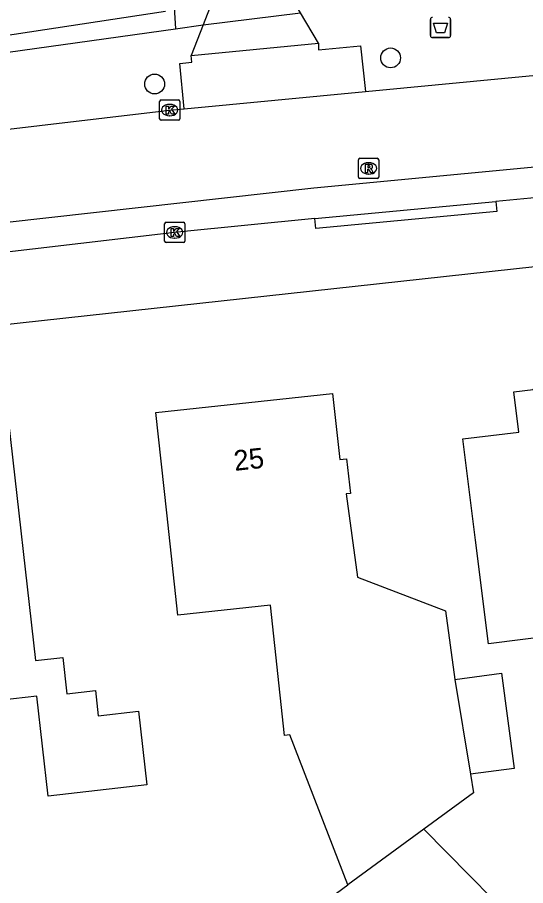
# Model space of a CAD drawing. Extents: x 161772 to 163123, y 383092 to 383917.
# Drawn here: x 162048.54 to 162073.6, y 383440.9 to 383483.68 of the extents above; entities that cross this region are included whole.
import ezdxf

# ---------------------------------------------------------------- set-up
doc = ezdxf.new("R2010")
doc.units = 0
for name, color, linetype in [('IMGEO_Afvalbak', 7, 'Continuous'), ('IMGEO_Boom', 7, 'Continuous'), ('IMGEO_Dek', 7, 'Continuous'), ('IMGEO_Groenvoorziening', 7, 'Continuous'), ('IMGEO_Kolk', 7, 'Continuous'), ('IMGEO_Oever', 7, 'Continuous'), ('IMGEO_Pand', 7, 'Continuous'), ('IMGEO_Pand_nummerreeks', 7, 'Continuous'), ('IMGEO_Rijbaan_lokaal_gesloten', 7, 'Continuous'), ('IMGEO_Rioolput', 7, 'Continuous'), ('IMGEO_Stuw', 7, 'Continuous'), ('IMGEO_Voetpad_gesloten', 7, 'Continuous'), ('IMGEO_Voetpad_open', 7, 'Continuous'), ('IMGEO_Waterloop', 7, 'Continuous')]:
    doc.layers.add(name, color=color, linetype=linetype)

msp = doc.modelspace()

# ---------------------------------------------------------------- linework, layer by layer
at = {"layer": 'IMGEO_Afvalbak'}
for p, q in [((162068.905, 383482.78), (162068.905, 383483.58)), ((162068.905, 383483.58), (162068.905, 383482.78)), ((162069.895, 383483.58), (162069.895, 383482.78)), ((162069.895, 383482.78), (162069.895, 383483.58)), ((162069.795, 383482.68), (162069.005, 383482.68)), ((162069.005, 383482.68), (162069.795, 383482.68))]:
    msp.add_line(p, q, dxfattribs=at)
msp.add_lwpolyline([(162069.048, 383483.394), (162069.752, 383483.394), (162069.603, 383482.924), (162069.197, 383482.924), (162069.048, 383483.394)], dxfattribs=at)
for centre, start, end in [((162069.005, 383483.58), 90, 180), ((162069.005, 383483.58), 90, 180), ((162069.795, 383483.58), 0, 90), ((162069.795, 383483.58), 360, 90), ((162069.005, 383482.78), 180, 270), ((162069.005, 383482.78), 180, 270), ((162069.795, 383482.78), 270, 0), ((162069.795, 383482.78), 270, 0)]:
    msp.add_arc(centre, 0.1, start, end, dxfattribs=at)
at = {"layer": 'IMGEO_Boom'}
for centre in [(162066.939, 383481.682), (162055.309, 383480.396)]:
    msp.add_circle(centre, 0.489, dxfattribs=at)
at = {"layer": 'IMGEO_Dek'}
msp.add_lwpolyline([(162061.603, 383487.656), (162058.081, 383487.332), (162058.245, 383484.727), (162057.695, 383483.305), (162062.506, 383483.909), (162061.815, 383485.083)], close=True, dxfattribs=at)
at = {"layer": 'IMGEO_Groenvoorziening'}
for points in [[(162056.342, 383483.117), (162057.695, 383483.305)], [(161991.036, 383471.642), (162000, 383473.614), (162018.222, 383477.318), (162028.627, 383479.262), (162056.342, 383483.117)]]:
    msp.add_lwpolyline(points, dxfattribs=at)
at = {"layer": 'IMGEO_Kolk'}
for p, q in [((162055.551, 383478.686), (162055.551, 383479.538)), ((162055.626, 383479.612), (162056.478, 383479.612)), ((162056.039, 383479.392), (162056.064, 383479.392)), ((162056.552, 383479.538), (162056.552, 383478.686)), ((162056.478, 383478.612), (162055.626, 383478.612)), ((162056.062, 383478.832), (162056.037, 383478.832)), ((162055.798, 383472.657), (162055.798, 383473.509)), ((162055.873, 383473.583), (162056.725, 383473.583)), ((162056.286, 383473.363), (162056.311, 383473.363)), ((162056.799, 383473.509), (162056.799, 383472.657)), ((162056.725, 383472.583), (162055.873, 383472.583)), ((162056.309, 383472.803), (162056.284, 383472.803))]:
    msp.add_line(p, q, dxfattribs=at)
for points in [[(162055.551, 383478.686), (162055.551, 383479.538)], [(162055.626, 383479.612), (162056.478, 383479.612)], [(162056.552, 383479.538), (162056.552, 383478.686)], [(162055.872, 383479.312), (162055.995, 383479.312), (162055.995, 383479.161), (162056.125, 383479.312), (162056.289, 383479.312), (162056.143, 383479.161), (162056.296, 383478.912), (162056.144, 383478.912), (162056.059, 383479.076), (162055.995, 383479.009), (162055.995, 383478.912), (162055.872, 383478.912), (162055.872, 383479.312)], [(162056.478, 383478.612), (162055.626, 383478.612)], [(162055.798, 383472.657), (162055.798, 383473.509)], [(162055.873, 383473.583), (162056.725, 383473.583)], [(162056.799, 383473.509), (162056.799, 383472.657)], [(162056.119, 383473.283), (162056.242, 383473.283), (162056.242, 383473.132), (162056.372, 383473.283), (162056.536, 383473.283), (162056.39, 383473.132), (162056.543, 383472.883), (162056.391, 383472.883), (162056.306, 383473.047), (162056.242, 383472.98), (162056.242, 383472.883), (162056.119, 383472.883), (162056.119, 383473.283)], [(162056.725, 383472.583), (162055.873, 383472.583)]]:
    msp.add_lwpolyline(points, dxfattribs=at)
for centre, start, end in [((162055.628, 383479.536), 91.552, 178.448), ((162055.628, 383479.536), 91.552, 178.448), ((162056.476, 383479.536), 1.552, 88.448), ((162056.476, 383479.536), 1.552, 88.448), ((162055.628, 383478.688), 181.552, 268.448), ((162055.628, 383478.688), 181.552, 268.448), ((162056.476, 383478.688), 271.552, 358.448), ((162056.476, 383478.688), 271.552, 358.448), ((162055.875, 383473.507), 91.552, 178.448), ((162055.875, 383473.507), 91.552, 178.448), ((162056.723, 383473.507), 1.552, 88.448), ((162056.723, 383473.507), 1.552, 88.448), ((162055.875, 383472.659), 181.552, 268.448), ((162055.875, 383472.659), 181.552, 268.448), ((162056.723, 383472.659), 271.552, 358.448), ((162056.723, 383472.659), 271.552, 358.448)]:
    msp.add_arc(centre, 0.0765, start, end, dxfattribs=at)
for centre, major_axis, ratio, start_param, end_param in [((162056.038, 383479.112), (-0.387, 0.002), 0.722429, 4.712389, 7.853982), ((162056.063, 383479.112), (-0.39, 0.002), 0.717154, 1.570796, 4.712389), ((162056.285, 383473.083), (-0.387, 0.002), 0.722429, 4.712389, 7.853982), ((162056.31, 383473.083), (-0.39, 0.002), 0.717154, 1.570796, 4.712389)]:
    msp.add_ellipse(centre, major_axis=major_axis, ratio=ratio, start_param=start_param, end_param=end_param, dxfattribs=at)
at = {"layer": 'IMGEO_Oever'}
msp.add_lwpolyline([(162056.089, 383487.148), (162056.342, 383483.117)], dxfattribs=at)
at = {"layer": 'IMGEO_Pand'}
for points in [[(162084.525, 383454.458), (162082.808, 383454.205), (162079.308, 383453.766), (162076.587, 383453.425), (162071.77, 383452.821), (162071.13, 383457.93), (162070.506, 383462.907), (162073.256, 383463.251), (162073.008, 383465.227), (162073.966, 383465.347), (162074.615, 383466.182), (162076.391, 383466.404), (162077.197, 383465.778), (162078.255, 383465.91), (162078.291, 383465.625), (162083.051, 383466.222), (162083.673, 383461.261), (162084.525, 383454.458)], [(162064.838, 383440.938), (162061.971, 383448.327), (162061.713, 383448.299), (162061.015, 383454.722), (162056.459, 383454.227), (162055.911, 383459.269), (162055.374, 383464.21), (162064.081, 383465.156), (162064.435, 383461.894), (162064.773, 383461.931), (162064.959, 383460.224), (162064.748, 383460.201), (162065.3, 383456.099), (162069.645, 383454.447), (162070.1, 383451.06)], [(162048.105, 383463.744), (162049.434, 383451.991), (162050.784, 383452.144), (162050.987, 383450.355), (162052.393, 383450.514), (162052.533, 383449.27), (162054.515, 383449.494), (162054.926, 383445.861), (162050.055, 383445.31)], [(162070.1, 383451.06), (162072.398, 383451.369), (162073.028, 383446.676), (162070.874, 383446.386)], [(162070.1, 383451.06), (162070.874, 383446.386)], [(162050.055, 383445.31), (162049.497, 383450.238), (162047.191, 383449.977)], [(162070.874, 383446.386), (162071.025, 383445.475), (162068.574, 383443.678)], [(162068.574, 383443.678), (162074.214, 383437.973), (162073.937, 383437.739), (162076.155, 383435.117), (162077.315, 383436.099), (162080.197, 383437.293), (162085.051, 383431.555), (162083.042, 383428.917), (162077.548, 383424.268), (162080.35, 383420.398), (162079.091, 383419.333), (162075.274, 383416.103), (162072.008, 383419.306), (162070.761, 383419.081), (162066.336, 383424.31), (162059.684, 383432.171), (162059.37, 383432.114), (162058.505, 383433.136), (162058.708, 383433.308), (162057.059, 383435.257), (162061.102, 383438.199), (162064.838, 383440.938)], [(162068.574, 383443.678), (162064.838, 383440.938)]]:
    msp.add_lwpolyline(points, dxfattribs=at)
at = {"layer": 'IMGEO_Rijbaan_lokaal_gesloten'}
for points in [[(162057.695, 383483.305), (162062.506, 383483.909), (162061.815, 383485.083), (162061.603, 383487.656), (162058.081, 383487.332), (162058.245, 383484.727), (162057.695, 383483.305)], [(162057.695, 383483.305), (162062.506, 383483.909)], [(162063.391, 383482.415), (162062.506, 383483.909)], [(162057.695, 383483.305), (162057.113, 383481.8)], [(162065.71, 383480.028), (162074.457, 383480.872), (162091.645, 383482.346), (162094.99, 383482.601), (162100.89, 383483.129), (162101.898, 383483.2)], [(162057.113, 383481.8), (162063.391, 383482.415)], [(162056.772, 383479.174), (162065.71, 383480.028)], [(162031.7, 383476.189), (162040.283, 383477.247), (162056.048, 383479.111), (162056.772, 383479.174)], [(162102.29, 383478.671), (162078.015, 383476.679), (162063.153, 383475.268), (162037.016, 383472.344), (162030.14, 383471.368)]]:
    msp.add_lwpolyline(points, dxfattribs=at)
at = {"layer": 'IMGEO_Rioolput'}
for p, q in [((162065.354, 383475.812), (162065.354, 383476.664)), ((162065.429, 383476.738), (162066.281, 383476.738)), ((162065.842, 383476.518), (162065.867, 383476.518)), ((162066.355, 383476.664), (162066.355, 383475.812)), ((162065.865, 383475.958), (162065.84, 383475.958)), ((162066.281, 383475.738), (162065.429, 383475.738))]:
    msp.add_line(p, q, dxfattribs=at)
for points in [[(162065.354, 383475.812), (162065.354, 383476.664)], [(162065.429, 383476.738), (162066.281, 383476.738)], [(162065.943, 383476.436), (162065.691, 383476.438), (162065.691, 383476.038)], [(162065.869, 383476.357), (162065.815, 383476.357), (162065.815, 383476.276)], [(162066.355, 383476.664), (162066.355, 383475.812)], [(162065.691, 383476.038), (162065.815, 383476.038), (162065.815, 383476.2), (162065.826, 383476.2)], [(162065.815, 383476.276), (162065.867, 383476.276)], [(162065.873, 383476.171), (162065.944, 383476.038), (162066.084, 383476.038), (162066.019, 383476.164)], [(162066.281, 383475.738), (162065.429, 383475.738)]]:
    msp.add_lwpolyline(points, dxfattribs=at)
for centre, radius, start, end in [((162065.431, 383476.662), 0.0765, 91.552, 178.448), ((162065.431, 383476.662), 0.0765, 91.552, 178.448), ((162065.875, 383476.261), 0.0964, 77.0061, 93.1865), ((162065.942, 383476.326), 0.109, 350.3612, 89.416), ((162066.279, 383476.662), 0.0765, 1.552, 88.448), ((162066.279, 383476.662), 0.0765, 1.552, 88.448), ((162065.825, 383476.147), 0.0533, 26.0293, 88.6989), ((162065.851, 383476.465), 0.19, 274.7715, 282.9687), ((162065.889, 383476.318), 0.0378, 276.6634, 79.6772), ((162065.94, 383476.326), 0.112, 277.5842, 350.9817), ((162065.924, 383476.111), 0.108, 29.5134, 73.7905), ((162065.431, 383475.814), 0.0765, 181.552, 268.448), ((162065.431, 383475.814), 0.0765, 181.552, 268.448), ((162066.279, 383475.814), 0.0765, 271.552, 358.448), ((162066.279, 383475.814), 0.0765, 271.552, 358.448)]:
    msp.add_arc(centre, radius, start, end, dxfattribs=at)
for centre, major_axis, ratio, start_param, end_param in [((162065.841, 383476.238), (-0.387, 0.002), 0.722429, 4.712389, 7.853982), ((162065.866, 383476.238), (-0.39, 0.002), 0.717154, 1.570796, 4.712389)]:
    msp.add_ellipse(centre, major_axis=major_axis, ratio=ratio, start_param=start_param, end_param=end_param, dxfattribs=at)
at = {"layer": 'IMGEO_Stuw'}
msp.add_lwpolyline([(162056.089, 383487.148), (162056.342, 383483.117)], dxfattribs=at)
at = {"layer": 'IMGEO_Voetpad_gesloten'}
for points in [[(162078.287, 383475.158), (162074.886, 383474.863), (162072.133, 383474.615)], [(162072.133, 383474.615), (162072.179, 383474.118), (162063.247, 383473.277), (162063.201, 383473.774)], [(162063.201, 383473.774), (162056.442, 383473.101), (162037.074, 383470.831), (162034.094, 383470.386), (162032.838, 383470.268)], [(162100.337, 383471.381), (162086.524, 383472.415), (162082.905, 383472.362), (162043.107, 383468.003), (162027.495, 383466.15)]]:
    msp.add_lwpolyline(points, dxfattribs=at)
at = {"layer": 'IMGEO_Voetpad_open'}
for points in [[(162063.391, 383482.415), (162063.383, 383482.085), (162065.455, 383482.281), (162065.71, 383480.028)], [(162056.772, 383479.174), (162056.543, 383481.404), (162057.145, 383481.468), (162057.113, 383481.8)], [(162063.201, 383473.774), (162072.133, 383474.615)]]:
    msp.add_lwpolyline(points, dxfattribs=at)
at = {"layer": 'IMGEO_Waterloop'}
msp.add_lwpolyline([(162055.848, 383483.969), (162012.791, 383477.429), (161986.294, 383472.291), (161982.218, 383472.886), (161977.504, 383474.669), (161973.895, 383477.09), (161969.819, 383481.803), (161967.908, 383485.625)], dxfattribs=at)

# ---------------------------------------------------------------- texts
at = {"layer": 'IMGEO_Pand_nummerreeks'}
msp.add_text('25', height=1, rotation=6.1994, dxfattribs=at).set_placement((162059.264, 383461.333))

doc.saveas('drawing.dxf')
